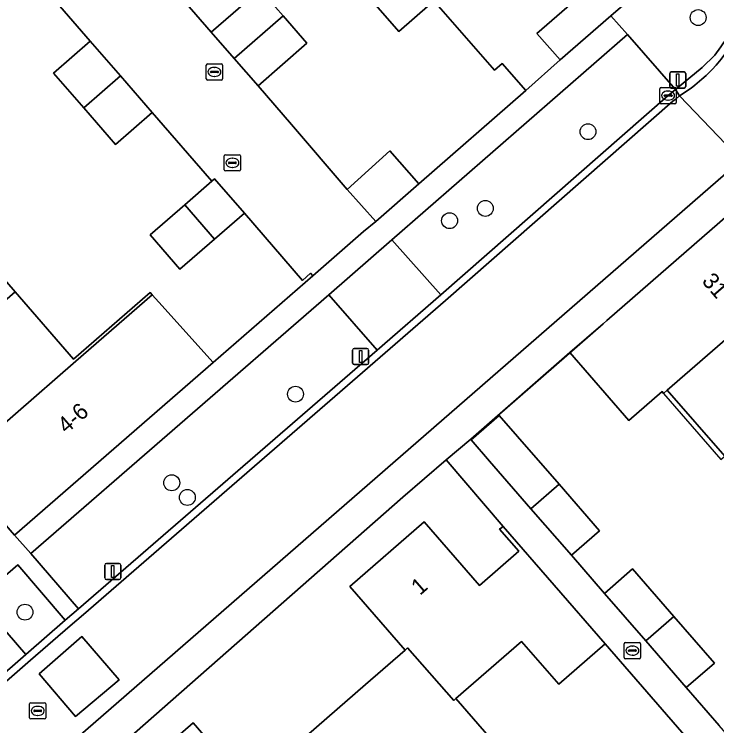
# Model space of a CAD drawing. Extents: x 155887 to 156869, y 383880 to 384678.
# Drawn here: x 156690.14 to 156733.45, y 384367.46 to 384411.31 of the extents above; entities that cross this region are included whole.
import ezdxf

# ---------------------------------------------------------------- set-up
doc = ezdxf.new("R2010")
doc.units = 0
for name, color, linetype in [('IMGEO_Boom', 7, 'Continuous'), ('IMGEO_Erf', 7, 'Continuous'), ('IMGEO_Groenvoorziening', 7, 'Continuous'), ('IMGEO_Kolk', 7, 'Continuous'), ('IMGEO_Lichtmast', 7, 'Continuous'), ('IMGEO_Muur', 7, 'Continuous'), ('IMGEO_Pand', 7, 'Continuous'), ('IMGEO_Pand_nummerreeks', 7, 'Continuous'), ('IMGEO_Pand_overbouw', 7, 'Continuous'), ('IMGEO_Parkeervlak_open', 7, 'Continuous'), ('IMGEO_Rijbaan_lokaal_gesloten', 7, 'Continuous'), ('IMGEO_Rijbaan_lokaal_open', 7, 'Continuous'), ('IMGEO_Rioolput', 7, 'Continuous'), ('IMGEO_Voetpad_open', 7, 'Continuous')]:
    doc.layers.add(name, color=color, linetype=linetype)

msp = doc.modelspace()

# ---------------------------------------------------------------- linework, layer by layer
at = {"layer": 'IMGEO_Boom'}
for centre in [(156732.308, 384411.101), (156725.513, 384404.068), (156719.183, 384399.342), (156716.98, 384398.584), (156707.483, 384387.895), (156699.853, 384382.435), (156700.816, 384381.531), (156690.805, 384374.461)]:
    msp.add_circle(centre, 0.489, dxfattribs=at)
at = {"layer": 'IMGEO_Erf'}
for points in [[(156700.276, 384456.121), (156695.077, 384451.562), (156694.403, 384450.97), (156698.149, 384446.663), (156701.693, 384442.588), (156705.233, 384438.518), (156708.777, 384434.442), (156710.394, 384435.844), (156710.604, 384435.602), (156710.558, 384435.563), (156712.285, 384433.571), (156711.392, 384432.797), (156710.716, 384432.212), (156712.316, 384430.372), (156715.857, 384426.301), (156719.397, 384422.231), (156722.944, 384418.152), (156726.667, 384413.871), (156722.356, 384410.125), (156723.799, 384408.491), (156726.923, 384411.201), (156731.05, 384414.782)], [(156711.799, 384370.008), (156714.234, 384372.122), (156710.83, 384376.043), (156715.411, 384380.031), (156718.824, 384376.107), (156721.246, 384378.213), (156720.065, 384379.572), (156720.197, 384379.683), (156720.276, 384379.749), (156716.779, 384383.841), (156714.095, 384381.542), (156681.151, 384352.612), (156682.299, 384351.266), (156686.909, 384355.278), (156690.298, 384351.342), (156692.724, 384353.448), (156692.804, 384353.517), (156697.53, 384357.62), (156699.974, 384359.741), (156696.585, 384363.656), (156701.172, 384367.647), (156704.559, 384363.722), (156707.021, 384365.86)], [(156726.581, 384372.511), (156723.711, 384370.016), (156721.412, 384372.66), (156717.367, 384369.143), (156725.529, 384359.755), (156726.884, 384358.165), (156735.006, 384348.738), (156739.095, 384352.261), (156736.805, 384354.918), (156739.69, 384357.404)]]:
    msp.add_lwpolyline(points, close=True, dxfattribs=at)
for points in [[(156698.087, 384415.045), (156702.283, 384410.209), (156705.299, 384412.836), (156706.715, 384411.21), (156708.188, 384409.519), (156705.172, 384406.892), (156707.234, 384404.509), (156710.66, 384400.517), (156713.3, 384402.894), (156715.081, 384400.853), (156721.671, 384406.612), (156720.212, 384408.263), (156719.74, 384407.853), (156716.018, 384412.134)], [(156715.791, 384411.937), (156713.843, 384410.244), (156710.299, 384414.324)], [(156686.442, 384398.54), (156690.203, 384394.206), (156693.802, 384390.059), (156698.522, 384394.157), (156698.648, 384394.017), (156699.061, 384393.561), (156702.41, 384389.848), (156708.543, 384395.186), (156708.398, 384395.346), (156707.917, 384394.909), (156704.331, 384399.04), (156702.497, 384397.449), (156700.358, 384395.593), (156698.517, 384397.715), (156700.655, 384399.57), (156702.328, 384401.021), (156698.655, 384405.251), (156696.391, 384403.283), (156694.431, 384405.538), (156692.566, 384407.683), (156694.83, 384409.651), (156691.212, 384413.843)], [(156733.939, 384384.076), (156730.403, 384388.143), (156730.175, 384387.945), (156730.08, 384388.054), (156728.034, 384386.275), (156724.401, 384390.453), (156718.281, 384385.128), (156718.309, 384385.075), (156720.045, 384386.584), (156721.175, 384385.284), (156723.728, 384382.346), (156726.225, 384379.473), (156724.489, 384377.964), (156726.522, 384375.614), (156728.256, 384377.125), (156730.806, 384374.197), (156733.306, 384371.327), (156731.572, 384369.816), (156733.597, 384367.469)]]:
    msp.add_lwpolyline(points, dxfattribs=at)
at = {"layer": 'IMGEO_Groenvoorziening'}
msp.add_lwpolyline([(156690.358, 384377.378), (156687.89, 384375.26), (156690.853, 384371.853), (156693.291, 384373.973)], close=True, dxfattribs=at)
at = {"layer": 'IMGEO_Kolk'}
for p, q in [((156701.984, 384407.326), (156701.984, 384408.178)), ((156702.059, 384408.252), (156702.911, 384408.252)), ((156702.985, 384408.178), (156702.985, 384407.326)), ((156702.243, 384407.746), (156702.243, 384407.758)), ((156702.286, 384407.795), (156702.684, 384407.795)), ((156702.472, 384408.032), (156702.497, 384408.032)), ((156702.727, 384407.758), (156702.727, 384407.746)), ((156702.681, 384407.709), (156702.283, 384407.709)), ((156702.495, 384407.472), (156702.47, 384407.472)), ((156702.911, 384407.252), (156702.059, 384407.252)), ((156729.949, 384405.868), (156729.949, 384406.72)), ((156730.024, 384406.794), (156730.876, 384406.794)), ((156730.437, 384406.574), (156730.462, 384406.574)), ((156730.95, 384406.72), (156730.95, 384405.868)), ((156730.208, 384406.288), (156730.208, 384406.3)), ((156730.646, 384406.251), (156730.248, 384406.251)), ((156730.251, 384406.337), (156730.649, 384406.337)), ((156730.46, 384406.014), (156730.435, 384406.014)), ((156730.692, 384406.3), (156730.692, 384406.288)), ((156730.876, 384405.794), (156730.024, 384405.794)), ((156703.09, 384401.724), (156703.09, 384402.576)), ((156703.165, 384402.65), (156704.017, 384402.65)), ((156704.091, 384402.576), (156704.091, 384401.724)), ((156703.349, 384402.144), (156703.349, 384402.156)), ((156703.787, 384402.107), (156703.389, 384402.107)), ((156703.392, 384402.193), (156703.79, 384402.193)), ((156703.578, 384402.43), (156703.603, 384402.43)), ((156703.833, 384402.156), (156703.833, 384402.144)), ((156704.017, 384401.65), (156703.165, 384401.65)), ((156703.601, 384401.87), (156703.576, 384401.87)), ((156727.749, 384371.665), (156727.749, 384372.517)), ((156727.824, 384372.591), (156728.676, 384372.591)), ((156728.237, 384372.371), (156728.262, 384372.371)), ((156728.75, 384372.517), (156728.75, 384371.665)), ((156728.008, 384372.085), (156728.008, 384372.097)), ((156728.446, 384372.048), (156728.048, 384372.048)), ((156728.051, 384372.134), (156728.449, 384372.134)), ((156728.26, 384371.811), (156728.235, 384371.811)), ((156728.492, 384372.097), (156728.492, 384372.085)), ((156728.676, 384371.591), (156727.824, 384371.591))]:
    msp.add_line(p, q, dxfattribs=at)
for points in [[(156701.984, 384407.326), (156701.984, 384408.178)], [(156702.059, 384408.252), (156702.911, 384408.252)], [(156702.985, 384408.178), (156702.985, 384407.326)], [(156702.911, 384407.252), (156702.059, 384407.252)], [(156729.949, 384405.868), (156729.949, 384406.72)], [(156730.024, 384406.794), (156730.876, 384406.794)], [(156730.95, 384406.72), (156730.95, 384405.868)], [(156730.876, 384405.794), (156730.024, 384405.794)], [(156703.09, 384401.724), (156703.09, 384402.576)], [(156703.165, 384402.65), (156704.017, 384402.65)], [(156704.091, 384402.576), (156704.091, 384401.724)], [(156704.017, 384401.65), (156703.165, 384401.65)], [(156727.749, 384371.665), (156727.749, 384372.517)], [(156727.824, 384372.591), (156728.676, 384372.591)], [(156728.75, 384372.517), (156728.75, 384371.665)], [(156728.676, 384371.591), (156727.824, 384371.591)]]:
    msp.add_lwpolyline(points, dxfattribs=at)
for centre, radius, start, end in [((156702.061, 384408.176), 0.0765, 91.552, 178.448), ((156702.061, 384408.176), 0.0765, 91.552, 178.448), ((156702.909, 384408.176), 0.0765, 1.552, 88.448), ((156702.909, 384408.176), 0.0765, 1.552, 88.448), ((156702.283, 384407.755), 0.0403, 85.8775, 175.7526), ((156702.28, 384407.745), 0.0366, 178.938, 274.7102), ((156702.684, 384407.752), 0.043, 264.8664, 352.4533), ((156702.688, 384407.757), 0.0386, 1.7309, 96.639), ((156702.061, 384407.328), 0.0765, 181.552, 268.448), ((156702.061, 384407.328), 0.0765, 181.552, 268.448), ((156702.909, 384407.328), 0.0765, 271.552, 358.448), ((156702.909, 384407.328), 0.0765, 271.552, 358.448), ((156730.026, 384406.718), 0.0765, 91.552, 178.448), ((156730.026, 384406.718), 0.0765, 91.552, 178.448), ((156730.874, 384406.718), 0.0765, 1.552, 88.448), ((156730.874, 384406.718), 0.0765, 1.552, 88.448), ((156730.248, 384406.297), 0.0403, 85.8775, 175.7526), ((156730.245, 384406.287), 0.0366, 178.938, 274.7102), ((156730.649, 384406.294), 0.043, 264.8664, 352.4533), ((156730.653, 384406.299), 0.0386, 1.7309, 96.639), ((156730.026, 384405.87), 0.0765, 181.552, 268.448), ((156730.026, 384405.87), 0.0765, 181.552, 268.448), ((156730.874, 384405.87), 0.0765, 271.552, 358.448), ((156730.874, 384405.87), 0.0765, 271.552, 358.448), ((156703.167, 384402.574), 0.0765, 91.552, 178.448), ((156703.167, 384402.574), 0.0765, 91.552, 178.448), ((156704.015, 384402.574), 0.0765, 1.552, 88.448), ((156704.015, 384402.574), 0.0765, 1.552, 88.448), ((156703.389, 384402.153), 0.0403, 85.8775, 175.7526), ((156703.386, 384402.143), 0.0366, 178.938, 274.7102), ((156703.79, 384402.15), 0.043, 264.8664, 352.4533), ((156703.794, 384402.155), 0.0386, 1.7309, 96.639), ((156703.167, 384401.726), 0.0765, 181.552, 268.448), ((156703.167, 384401.726), 0.0765, 181.552, 268.448), ((156704.015, 384401.726), 0.0765, 271.552, 358.448), ((156704.015, 384401.726), 0.0765, 271.552, 358.448), ((156727.826, 384372.515), 0.0765, 91.552, 178.448), ((156727.826, 384372.515), 0.0765, 91.552, 178.448), ((156728.674, 384372.515), 0.0765, 1.552, 88.448), ((156728.674, 384372.515), 0.0765, 1.552, 88.448), ((156728.048, 384372.094), 0.0403, 85.8775, 175.7526), ((156728.045, 384372.084), 0.0366, 178.938, 274.7102), ((156728.449, 384372.091), 0.043, 264.8664, 352.4533), ((156728.453, 384372.096), 0.0386, 1.7309, 96.639), ((156727.826, 384371.667), 0.0765, 181.552, 268.448), ((156727.826, 384371.667), 0.0765, 181.552, 268.448), ((156728.674, 384371.667), 0.0765, 271.552, 358.448), ((156728.674, 384371.667), 0.0765, 271.552, 358.448)]:
    msp.add_arc(centre, radius, start, end, dxfattribs=at)
for centre, major_axis, ratio, start_param, end_param in [((156702.471, 384407.752), (-0.387, 0.002), 0.722429, 4.712389, 7.853982), ((156702.496, 384407.752), (-0.39, 0.002), 0.717154, 1.570796, 4.712389), ((156730.436, 384406.294), (-0.387, 0.002), 0.722429, 4.712389, 7.853982), ((156730.461, 384406.294), (-0.39, 0.002), 0.717154, 1.570796, 4.712389), ((156703.577, 384402.15), (-0.387, 0.002), 0.722429, 4.712389, 7.853982), ((156703.602, 384402.15), (-0.39, 0.002), 0.717154, 1.570796, 4.712389), ((156728.236, 384372.091), (-0.387, 0.002), 0.722429, 4.712389, 7.853982), ((156728.261, 384372.091), (-0.39, 0.002), 0.717154, 1.570796, 4.712389)]:
    msp.add_ellipse(centre, major_axis=major_axis, ratio=ratio, start_param=start_param, end_param=end_param, dxfattribs=at)
at = {"layer": 'IMGEO_Lichtmast'}
for p, q in [((156730.65, 384407.756), (156731.44, 384407.756)), ((156731.44, 384407.756), (156730.65, 384407.756)), ((156730.55, 384406.856), (156730.55, 384407.656)), ((156730.55, 384407.656), (156730.55, 384406.856)), ((156731.54, 384407.656), (156731.54, 384406.856)), ((156731.54, 384406.856), (156731.54, 384407.656)), ((156731.44, 384406.756), (156730.65, 384406.756)), ((156730.65, 384406.756), (156731.44, 384406.756)), ((156711.097, 384390.715), (156711.887, 384390.715)), ((156711.887, 384390.715), (156711.097, 384390.715)), ((156710.997, 384389.815), (156710.997, 384390.615)), ((156710.997, 384390.615), (156710.997, 384389.815)), ((156711.987, 384390.615), (156711.987, 384389.815)), ((156711.987, 384389.815), (156711.987, 384390.615)), ((156711.887, 384389.715), (156711.097, 384389.715)), ((156711.097, 384389.715), (156711.887, 384389.715)), ((156695.722, 384376.567), (156695.722, 384377.367)), ((156695.722, 384377.367), (156695.722, 384376.567)), ((156695.822, 384377.467), (156696.612, 384377.467)), ((156696.612, 384377.467), (156695.822, 384377.467)), ((156696.712, 384377.367), (156696.712, 384376.567)), ((156696.712, 384376.567), (156696.712, 384377.367)), ((156696.612, 384376.467), (156695.822, 384376.467)), ((156695.822, 384376.467), (156696.612, 384376.467))]:
    msp.add_line(p, q, dxfattribs=at)
for points in [[(156730.97, 384407.631), (156731.12, 384407.631), (156731.12, 384406.881), (156730.97, 384406.881), (156730.97, 384407.631)], [(156711.417, 384390.59), (156711.567, 384390.59), (156711.567, 384389.84), (156711.417, 384389.84), (156711.417, 384390.59)], [(156696.142, 384377.342), (156696.292, 384377.342), (156696.292, 384376.592), (156696.142, 384376.592), (156696.142, 384377.342)]]:
    msp.add_lwpolyline(points, dxfattribs=at)
for centre, start, end in [((156730.65, 384407.656), 90, 180), ((156730.65, 384407.656), 90, 180), ((156731.44, 384407.656), 0, 90), ((156731.44, 384407.656), 360, 90), ((156730.65, 384406.856), 180, 270), ((156730.65, 384406.856), 180, 270), ((156731.44, 384406.856), 270, 0), ((156731.44, 384406.856), 270, 0), ((156711.097, 384390.615), 90, 180), ((156711.097, 384390.615), 90, 180), ((156711.887, 384390.615), 0, 90), ((156711.887, 384390.615), 360, 90), ((156711.097, 384389.815), 180, 270), ((156711.097, 384389.815), 180, 270), ((156711.887, 384389.815), 270, 0), ((156711.887, 384389.815), 270, 0), ((156695.822, 384377.367), 90, 180), ((156695.822, 384377.367), 90, 180), ((156696.612, 384377.367), 0, 90), ((156696.612, 384377.367), 360, 90), ((156695.822, 384376.567), 180, 270), ((156695.822, 384376.567), 180, 270), ((156696.612, 384376.567), 270, 0), ((156696.612, 384376.567), 270, 0)]:
    msp.add_arc(centre, 0.1, start, end, dxfattribs=at)
at = {"layer": 'IMGEO_Muur'}
for points in [[(156715.081, 384400.853), (156721.671, 384406.612)], [(156702.41, 384389.848), (156708.543, 384395.186)], [(156718.281, 384385.128), (156726.45, 384392.235)]]:
    msp.add_lwpolyline(points, dxfattribs=at)
at = {"layer": 'IMGEO_Pand'}
for points in [[(156722.944, 384418.152), (156719.397, 384422.231), (156712.471, 384416.212), (156710.299, 384414.324), (156713.843, 384410.244), (156715.791, 384411.937), (156716.018, 384412.134)], [(156722.944, 384418.152), (156716.018, 384412.134), (156719.74, 384407.853), (156720.212, 384408.263), (156721.671, 384406.612), (156723.799, 384408.491), (156722.356, 384410.125), (156726.667, 384413.871)], [(156703.696, 384408.586), (156706.715, 384411.21), (156705.299, 384412.836), (156702.283, 384410.209)], [(156703.696, 384408.586), (156705.172, 384406.892), (156708.188, 384409.519), (156706.715, 384411.21)], [(156696.687, 384407.514), (156694.83, 384409.651), (156692.566, 384407.683), (156694.431, 384405.538)], [(156696.687, 384407.514), (156694.431, 384405.538), (156696.391, 384403.283), (156698.655, 384405.251)], [(156710.66, 384400.517), (156712.435, 384398.545), (156715.081, 384400.853), (156713.3, 384402.894)], [(156700.655, 384399.57), (156702.497, 384397.449), (156704.331, 384399.04), (156702.49, 384401.162), (156702.328, 384401.021)], [(156700.655, 384399.57), (156698.517, 384397.715), (156700.358, 384395.593), (156702.497, 384397.449)], [(156737.379, 384394.202), (156735.831, 384395.984), (156736.522, 384396.58), (156737.353, 384397.296), (156735.17, 384399.827), (156733.65, 384398.496), (156726.675, 384392.431), (156726.45, 384392.235), (156724.401, 384390.453), (156728.034, 384386.275), (156730.08, 384388.054), (156730.175, 384387.945), (156730.403, 384388.143)], [(156690.203, 384394.206), (156686.442, 384398.54), (156679.025, 384392.043), (156682.765, 384387.734)], [(156690.203, 384394.206), (156682.765, 384387.734), (156686.491, 384383.441), (156693.934, 384389.924), (156698.648, 384394.017), (156698.522, 384394.157), (156693.802, 384390.059)], [(156733.939, 384384.076), (156740.913, 384390.132), (156737.379, 384394.202), (156730.403, 384388.143)], [(156686.491, 384383.441), (156690.159, 384379.214), (156702.41, 384389.848), (156699.061, 384393.561), (156698.648, 384394.017), (156693.934, 384389.924)], [(156718.309, 384385.075), (156719.439, 384383.775), (156721.992, 384380.837), (156723.728, 384382.346), (156721.175, 384385.284), (156720.045, 384386.584)], [(156721.992, 384380.837), (156724.489, 384377.964), (156726.225, 384379.473), (156723.728, 384382.346)], [(156714.234, 384372.122), (156714.389, 384372.257), (156717.234, 384369.027), (156717.367, 384369.143), (156721.412, 384372.66), (156723.711, 384370.016), (156726.581, 384372.511), (156720.276, 384379.749), (156720.197, 384379.683), (156720.065, 384379.572), (156721.246, 384378.213), (156718.824, 384376.107), (156715.411, 384380.031), (156710.83, 384376.043)], [(156730.806, 384374.197), (156728.256, 384377.125), (156726.522, 384375.614), (156729.07, 384372.689)], [(156730.806, 384374.197), (156729.07, 384372.689), (156731.572, 384369.816), (156733.306, 384371.327)], [(156714.234, 384372.122), (156711.799, 384370.008), (156707.021, 384365.86), (156712.181, 384360.052), (156715.793, 384363.188), (156721.656, 384356.434), (156725.529, 384359.755), (156717.367, 384369.143), (156717.234, 384369.027), (156714.389, 384372.257)], [(156699.974, 384359.741), (156700.129, 384359.876), (156702.956, 384356.689), (156703.086, 384356.802), (156707.147, 384360.327), (156709.446, 384357.678), (156712.181, 384360.052), (156707.021, 384365.86), (156704.559, 384363.722), (156701.172, 384367.647), (156696.585, 384363.656)]]:
    msp.add_lwpolyline(points, close=True, dxfattribs=at)
at = {"layer": 'IMGEO_Pand_overbouw'}
msp.add_lwpolyline([(156730.403, 384388.143), (156730.175, 384387.945), (156733.709, 384383.876), (156733.939, 384384.076)], close=True, dxfattribs=at)
at = {"layer": 'IMGEO_Parkeervlak_open'}
for points in [[(156716.431, 384394.007), (156730.449, 384406.295), (156730.912, 384406.668), (156727.942, 384410.062), (156713.413, 384397.415)], [(156694.114, 384374.675), (156712.514, 384390.614), (156709.531, 384394.019), (156691.17, 384378.084)]]:
    msp.add_lwpolyline(points, close=True, dxfattribs=at)
at = {"layer": 'IMGEO_Rijbaan_lokaal_gesloten'}
for points in [[(156734.685, 384409.979), (156734.442, 384409.577), (156734.239, 384409.241), (156733.956, 384408.854), (156733.729, 384408.545), (156733.405, 384408.173), (156733.162, 384407.895), (156732.788, 384407.536), (156732.539, 384407.297), (156732.091, 384406.936), (156731.867, 384406.756), (156731.151, 384406.275), (156734.945, 384402.314), (156735.808, 384402.994), (156736.696, 384403.642), (156737.608, 384404.255), (156738.542, 384404.834), (156739.498, 384405.376), (156740.473, 384405.883)], [(156659.148, 384336.415), (156734.945, 384402.314), (156731.151, 384406.275), (156730.938, 384406.101), (156730.745, 384405.943), (156716.733, 384393.66), (156694.414, 384374.326), (156693.59, 384373.623), (156691.155, 384371.506), (156689.151, 384369.782)]]:
    msp.add_lwpolyline(points, dxfattribs=at)
msp.add_lwpolyline([(156691.675, 384370.659), (156694.301, 384372.961), (156696.617, 384370.289), (156693.925, 384368.028)], close=True, dxfattribs=at)
at = {"layer": 'IMGEO_Rijbaan_lokaal_open'}
for points in [[(156691.212, 384413.843), (156694.83, 384409.651), (156696.687, 384407.514), (156698.655, 384405.251), (156702.328, 384401.021), (156702.49, 384401.162), (156704.331, 384399.04), (156707.917, 384394.909), (156708.398, 384395.346), (156708.543, 384395.186), (156711.664, 384397.922), (156712.435, 384398.545), (156710.66, 384400.517), (156707.234, 384404.509), (156705.172, 384406.892), (156703.696, 384408.586), (156702.283, 384410.209), (156698.087, 384415.045)], [(156734.938, 384411.69), (156734.779, 384411.282), (156734.64, 384410.925), (156734.444, 384410.529), (156734.277, 384410.189), (156734.044, 384409.807), (156733.709, 384409.291), (156733.327, 384408.778), (156732.559, 384408.032), (156730.912, 384406.668), (156731.151, 384406.275), (156731.867, 384406.756), (156732.091, 384406.936), (156732.539, 384407.297), (156732.788, 384407.536), (156733.162, 384407.895), (156733.405, 384408.173), (156733.729, 384408.545), (156733.956, 384408.854), (156734.239, 384409.241), (156734.442, 384409.577), (156734.685, 384409.979)], [(156689.151, 384369.782), (156691.155, 384371.506), (156693.59, 384373.623), (156694.414, 384374.326), (156716.733, 384393.66), (156730.745, 384405.943), (156730.938, 384406.101), (156731.151, 384406.275), (156730.912, 384406.668), (156730.449, 384406.295), (156716.431, 384394.007), (156712.514, 384390.614), (156694.114, 384374.675), (156693.291, 384373.973), (156690.853, 384371.853), (156688.876, 384370.153)]]:
    msp.add_lwpolyline(points, dxfattribs=at)
for points in [[(156716.431, 384394.007), (156713.413, 384397.415), (156709.531, 384394.019), (156712.514, 384390.614)], [(156693.925, 384368.028), (156696.617, 384370.289), (156694.301, 384372.961), (156691.675, 384370.659)]]:
    msp.add_lwpolyline(points, close=True, dxfattribs=at)
at = {"layer": 'IMGEO_Rioolput'}
for p, q in [((156691.089, 384367.952), (156691.089, 384368.804)), ((156691.164, 384368.878), (156692.016, 384368.878)), ((156692.09, 384368.804), (156692.09, 384367.952)), ((156691.348, 384368.372), (156691.348, 384368.384)), ((156691.786, 384368.335), (156691.388, 384368.335)), ((156691.391, 384368.421), (156691.789, 384368.421)), ((156691.577, 384368.658), (156691.602, 384368.658)), ((156691.832, 384368.384), (156691.832, 384368.372)), ((156692.016, 384367.878), (156691.164, 384367.878)), ((156691.6, 384368.098), (156691.575, 384368.098))]:
    msp.add_line(p, q, dxfattribs=at)
for points in [[(156691.089, 384367.952), (156691.089, 384368.804)], [(156691.164, 384368.878), (156692.016, 384368.878)], [(156692.09, 384368.804), (156692.09, 384367.952)], [(156692.016, 384367.878), (156691.164, 384367.878)]]:
    msp.add_lwpolyline(points, dxfattribs=at)
for centre, radius, start, end in [((156691.166, 384368.802), 0.0765, 91.552, 178.448), ((156691.166, 384368.802), 0.0765, 91.552, 178.448), ((156692.014, 384368.802), 0.0765, 1.552, 88.448), ((156692.014, 384368.802), 0.0765, 1.552, 88.448), ((156691.388, 384368.381), 0.0403, 85.8775, 175.7526), ((156691.385, 384368.371), 0.0366, 178.938, 274.7102), ((156691.789, 384368.378), 0.043, 264.8664, 352.4533), ((156691.793, 384368.383), 0.0386, 1.7309, 96.639), ((156691.166, 384367.954), 0.0765, 181.552, 268.448), ((156691.166, 384367.954), 0.0765, 181.552, 268.448), ((156692.014, 384367.954), 0.0765, 271.552, 358.448), ((156692.014, 384367.954), 0.0765, 271.552, 358.448)]:
    msp.add_arc(centre, radius, start, end, dxfattribs=at)
for centre, major_axis, ratio, start_param, end_param in [((156691.576, 384368.378), (-0.387, 0.002), 0.722429, 4.712389, 7.853982), ((156691.601, 384368.378), (-0.39, 0.002), 0.717154, 1.570796, 4.712389)]:
    msp.add_ellipse(centre, major_axis=major_axis, ratio=ratio, start_param=start_param, end_param=end_param, dxfattribs=at)
at = {"layer": 'IMGEO_Voetpad_open'}
for points in [[(156731.05, 384414.782), (156726.923, 384411.201), (156727.942, 384410.062), (156730.912, 384406.668), (156732.559, 384408.032), (156733.327, 384408.778), (156733.709, 384409.291), (156734.044, 384409.807), (156734.277, 384410.189), (156734.444, 384410.529), (156734.64, 384410.925), (156734.779, 384411.282), (156734.938, 384411.69)], [(156714.095, 384381.542), (156716.779, 384383.841), (156718.281, 384385.128), (156724.401, 384390.453), (156726.45, 384392.235), (156726.675, 384392.431), (156733.65, 384398.496), (156735.17, 384399.827), (156739.458, 384403.524), (156738.775, 384404.439)], [(156735.253, 384401.937), (156734.945, 384402.314), (156659.148, 384336.415)], [(156688.876, 384370.153), (156690.853, 384371.853), (156687.89, 384375.26), (156690.358, 384377.378), (156693.291, 384373.973), (156694.114, 384374.675), (156691.17, 384378.084), (156690.159, 384379.214), (156686.491, 384383.441)], [(156658.744, 384333.399), (156659.084, 384333.714), (156660.621, 384335.039), (156664.709, 384338.552), (156671.964, 384344.89), (156678.701, 384350.771), (156681.151, 384352.612), (156714.095, 384381.542)]]:
    msp.add_lwpolyline(points, dxfattribs=at)
for points in [[(156709.531, 384394.019), (156713.413, 384397.415), (156727.942, 384410.062), (156726.923, 384411.201), (156723.799, 384408.491), (156721.671, 384406.612), (156715.081, 384400.853), (156712.435, 384398.545), (156711.664, 384397.922), (156708.543, 384395.186), (156702.41, 384389.848), (156690.159, 384379.214), (156691.17, 384378.084)], [(156733.597, 384367.469), (156731.572, 384369.816), (156729.07, 384372.689), (156726.522, 384375.614), (156724.489, 384377.964), (156721.992, 384380.837), (156719.439, 384383.775), (156718.309, 384385.075), (156718.281, 384385.128), (156716.779, 384383.841), (156720.276, 384379.749), (156726.581, 384372.511), (156739.69, 384357.404), (156745.996, 384350.164), (156749.568, 384346.138), (156751.097, 384347.345), (156748.929, 384349.801), (156746.814, 384352.24), (156745.729, 384353.503), (156743.224, 384356.385), (156740.681, 384359.31), (156738.643, 384361.657), (156736.146, 384364.533)]]:
    msp.add_lwpolyline(points, close=True, dxfattribs=at)

# ---------------------------------------------------------------- texts
at = {"layer": 'IMGEO_Pand_nummerreeks'}
for s, rotation, p in [('31', 310.972, (156732.488, 384394.832)), ('4-6', 41.0548, (156693.352, 384385.42)), ('1', 41.0413, (156715.153, 384375.458))]:
    msp.add_text(s, height=1, rotation=rotation, dxfattribs=at).set_placement(p)

doc.saveas('drawing.dxf')
